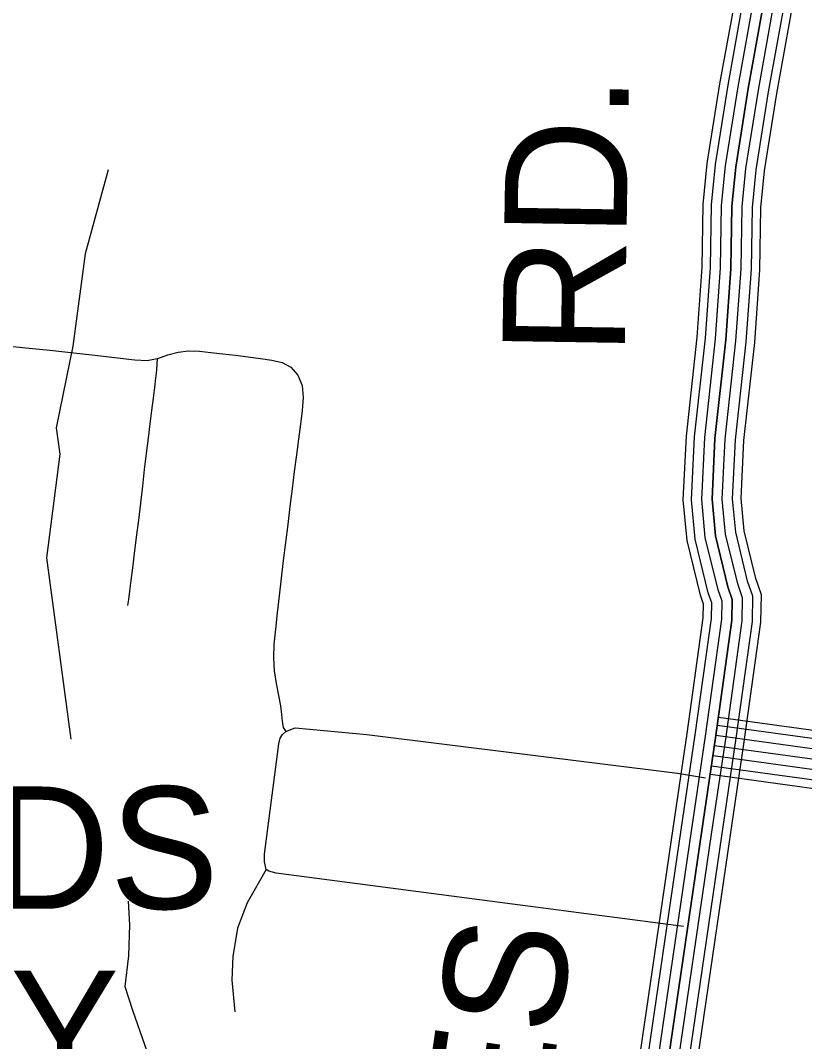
# Model space of a CAD drawing. Extents: x 1788175 to 1969470, y 584502 to 738744.
# Drawn here: x 1840217 to 1842588, y 718054 to 721142 of the extents above; entities that cross this region are included whole.
import ezdxf

# ---------------------------------------------------------------- set-up
doc = ezdxf.new("R2010")
doc.units = 0
for name, color, linetype in [('DESIGN - ROW - Right-of-Way and Easement Labels', 7, 'Continuous'), ('DESIGN - TRANSPORTATION - Text', 7, 'Continuous'), ('SURVEY - PROPERTY - Owners', 7, 'Continuous'), ('SURVEY - TRANSPORTATION - Roads', 7, 'Continuous')]:
    doc.layers.add(name, color=color, linetype=linetype)

msp = doc.modelspace()

# ---------------------------------------------------------------- linework, layer by layer
at = {"layer": 'DESIGN - TRANSPORTATION - Text'}
for points in [[(1840482.5, 720690), (1840412.7, 720436.2), (1840375.5, 720156.9), (1840325.3, 719910.2), (1840336.8, 719830.5), (1840296.3, 719517.1), (1840369.8, 718968.6)], [(1840543.2, 718478.1), (1840546.7, 718406.7), (1840543.8, 718312.6), (1840532.9, 718220.3), (1840555.8, 718148.5), (1840599.4, 718024.9), (1840618.6, 717931), (1840665.2, 717879.6), (1840751.9, 717828.7), (1840824.6, 717781.6), (1840863.3, 717728.1), (1840870.3, 717648), (1840800.1, 717490.9), (1840690.8, 717265.1), (1840646.9, 717088.3), (1840580.7, 716616.7), (1840474.1, 716008.4), (1840420.8, 715615.2), (1840424.6, 715473), (1840428.2, 715344.9), (1840440.5, 715138.1)]]:
    msp.add_lwpolyline(points, dxfattribs=at)
at = {"layer": 'SURVEY - PROPERTY - Owners'}
msp.add_lwpolyline([(1842315.6, 718949.1), (1842883, 718871.1)], dxfattribs=at)
at = {"layer": 'SURVEY - TRANSPORTATION - Roads'}
for points in [[(1842251.1, 717905.8), (1842363.3, 718672.1), (1842405.9, 718960.2), (1842456.3, 719321.7), (1842457.6, 719404.8), (1842440.4, 719453.7), (1842405.4, 719598), (1842396.2, 719695.8), (1842404.7, 719871), (1842437.3, 720168), (1842452.9, 720388.1), (1842455.9, 720575.1), (1842467.1, 720686.9), (1842504.3, 720921.3), (1842558.9, 721224.1), (1842548.2, 721332.1), (1842469.8, 721379.4), (1842422.4, 721384.1), (1842356.1, 721385.1), (1841471.7, 721465.7), (1841189.6, 721515.4), (1840630.5, 721610.1), (1839876.4, 721703.7)], [(1842225.7, 717909.8), (1842337.9, 718675.8), (1842380.4, 718963.8), (1842430.6, 719323.6), (1842431.8, 719400.6), (1842415.7, 719446.4), (1842379.9, 719593.8), (1842370.5, 719695.2), (1842379, 719873.1), (1842411.6, 720170.3), (1842427.2, 720389.3), (1842430.2, 720576.6), (1842441.6, 720690.2), (1842478.9, 720925.6), (1842533, 721225.1), (1842523.8, 721316.8), (1842461.5, 721354.4), (1842421, 721358.4), (1842354.7, 721359.4), (1841468.3, 721440.2), (1841185.3, 721490), (1840626.8, 721584.6), (1839873.6, 721678.1)], [(1842195.1, 717914.6), (1842307.2, 718680.4), (1842349.7, 718968.2), (1842399.6, 719326), (1842400.7, 719395.5), (1842386, 719437.5), (1842349.3, 719588.6), (1842339.4, 719694.5), (1842348.1, 719875.5), (1842380.8, 720173.1), (1842396.3, 720390.6), (1842399.2, 720578.4), (1842410.8, 720694.2), (1842448.4, 720930.8), (1842501.7, 721226.3), (1842494.5, 721298.2), (1842451.4, 721324.3), (1842419.2, 721327.4), (1842353.1, 721328.4), (1841464.2, 721409.4), (1841180, 721459.5), (1840622.3, 721554), (1839870.2, 721647.3)], [(1839866.8, 721616.5), (1840617.8, 721523.3), (1841174.7, 721428.9), (1841460.1, 721378.7), (1842351.4, 721297.4), (1842417.5, 721296.5), (1842441.4, 721294.1), (1842465.2, 721279.7), (1842470.4, 721227.6), (1842417.8, 720935.9), (1842380.1, 720698.2), (1842368.2, 720580.2), (1842365.3, 720392), (1842349.9, 720175.9), (1842317.2, 719877.9), (1842308.3, 719693.8), (1842318.6, 719583.5), (1842356.2, 719428.7), (1842369.6, 719390.5), (1842368.7, 719328.4), (1842319.1, 718972.6), (1842276.5, 718684.9), (1842164.5, 717919.4)], [(1842164.5, 717919.4), (1842276.5, 718684.9), (1842319.1, 718972.6), (1842368.7, 719328.4), (1842369.6, 719390.5), (1842356.2, 719428.7), (1842318.6, 719583.5), (1842308.3, 719693.8), (1842317.2, 719877.9), (1842349.9, 720175.9), (1842365.3, 720392), (1842368.2, 720580.2), (1842380.1, 720698.2), (1842417.8, 720935.9), (1842470.4, 721227.6), (1842465.2, 721279.7), (1842441.4, 721294.1), (1842417.5, 721296.5), (1842351.4, 721297.4), (1841460.1, 721378.7), (1841174.7, 721428.9), (1840617.8, 721523.3), (1839866.8, 721616.5)], [(1842133.9, 717924.3), (1842245.9, 718689.4), (1842288.4, 718977.1), (1842337.7, 719330.8), (1842338.5, 719385.4), (1842326.5, 719419.9), (1842288, 719578.4), (1842277.3, 719693.1), (1842286.3, 719880.4), (1842319, 720178.7), (1842334.3, 720393.3), (1842337.2, 720582), (1842349.3, 720702.2), (1842387.2, 720941.1), (1842439.1, 721228.8), (1842435.9, 721261.2), (1842431.4, 721263.9), (1842415.7, 721265.5), (1842349.8, 721266.4), (1841456, 721347.9), (1841169.4, 721398.4), (1840613.3, 721492.6), (1839863.3, 721585.7)], [(1842103.2, 717929.1), (1842215.2, 718693.9), (1842257.7, 718981.5), (1842306.7, 719333.2), (1842307.5, 719380.4), (1842296.7, 719411.1), (1842257.3, 719573.3), (1842246.2, 719692.4), (1842255.4, 719882.8), (1842288.1, 720181.5), (1842303.3, 720394.6), (1842306.3, 720583.8), (1842318.6, 720706.1), (1842356.7, 720946.3), (1842407.9, 721230.1), (1842406.6, 721242.7), (1842421.4, 721233.8), (1842414, 721234.5), (1842348.1, 721235.5), (1841451.9, 721317.2), (1841164.1, 721367.9), (1840608.8, 721461.9), (1839859.9, 721554.8)], [(1842078.8, 717933), (1842190.7, 718697.5), (1842233.2, 718985), (1842282, 719335.1), (1842282.7, 719376.4), (1842273, 719404.1), (1842232.9, 719569.2), (1842221.4, 719691.9), (1842230.7, 719884.8), (1842263.5, 720183.7), (1842278.6, 720395.7), (1842281.6, 720585.2), (1842294, 720709.3), (1842332.3, 720950.4), (1842382.9, 721231), (1842383.2, 721227.9), (1842413.4, 721209.7), (1842412.6, 721209.8), (1842346.8, 721210.8), (1841448.6, 721292.6), (1841159.9, 721343.5), (1840605.2, 721437.5), (1839857.2, 721530.3)], [(1840133.1, 720160.5), (1840156.6, 720158.9), (1840204.2, 720154.8), (1840254.3, 720149.9), (1840306.7, 720144.4), (1840360.5, 720138.7), (1840415.1, 720133), (1840468.8, 720126.9), (1840519, 720121), (1840562.8, 720115.5), (1840600.5, 720113.7), (1840630.5, 720119.3)], [(1840630.5, 720119.3), (1840632.9, 720119.7), (1840663.3, 720130.5), (1840694.1, 720138.8), (1840725.9, 720142.6), (1840758.5, 720141.5), (1840792.5, 720137.6), (1840829, 720133.9), (1840867.3, 720129.3), (1840905.7, 720124.5), (1840942.7, 720119.6), (1840977.2, 720114.1), (1841008.3, 720107.3), (1841035, 720093.3), (1841056.1, 720069.5), (1841068.7, 720038.1), (1841072.3, 720002), (1841069.1, 719962.7), (1841063.8, 719920.5), (1841057.8, 719875.5), (1841051.6, 719827.8), (1841045.2, 719777.6), (1841038.8, 719725.4), (1841032.2, 719672), (1841025.5, 719617.8), (1841018.8, 719563.3), (1841012, 719509), (1841005.6, 719455.1), (1840999.7, 719401.8), (1840993.8, 719350.2), (1840988.2, 719301.2), (1840983.8, 719255.8), (1840982, 719214.1), (1840984.3, 719174.5), (1840990.1, 719136.1), (1840997.2, 719100.4), (1841003.3, 719068.6), (1841006.6, 719042.4), (1841008.3, 719022.6), (1841011.7, 719003.5), (1841019.8, 718991)], [(1840630.5, 720119.3), (1840628.3, 720084.2), (1840625.8, 720060.5), (1840622.5, 720032.1), (1840618.5, 719999.2), (1840614, 719962.2), (1840609, 719922), (1840603.5, 719878.7), (1840597.7, 719832.6), (1840591.8, 719784), (1840585.9, 719733.5), (1840580, 719682.3), (1840573.8, 719630.6), (1840567.6, 719579), (1840561.5, 719530), (1840556.4, 719486.2), (1840551.6, 719447.8), (1840547.1, 719415.9), (1840543.9, 719391), (1840541.3, 719372.9)], [(1842324, 719010.6), (1842891.1, 718932.5)], [(1842327.4, 719035), (1842894.3, 718957)], [(1840959.9, 718574.1), (1840955.6, 718596.7), (1840955.7, 718620.3), (1840998.4, 718953.6), (1841002.3, 718971.1), (1841009.4, 718982)], [(1841009.4, 718982), (1841019.8, 718991), (1841048.4, 719002.2), (1841264.6, 718981.9), (1842204.1, 718864.9), (1842288.6, 718851.5)], [(1842319.8, 718979.8), (1842887.1, 718901.8)], [(1842315.6, 718949.1), (1842883, 718871.1)], [(1842311.4, 718918.4), (1842879, 718840.3)], [(1842307.1, 718887.7), (1842874.9, 718809.6)], [(1842303.6, 718862.2), (1842871.6, 718784.1)], [(1840959.9, 718574.1), (1840902.9, 718473.1), (1840873.4, 718396.8), (1840860, 718310.9), (1840856.8, 718239.2), (1840865.2, 718143.5)], [(1841643.1, 718477.5), (1840990.5, 718563), (1840968.4, 718568.9), (1840959.9, 718574.1)], [(1841727.9, 718466.2), (1841643.1, 718477.5)], [(1842222.4, 718401.4), (1841727.9, 718466.2)]]:
    msp.add_lwpolyline(points, dxfattribs=at)

# ---------------------------------------------------------------- texts
at = {"layer": 'DESIGN - ROW - Right-of-Way and Easement Labels'}
for s, rotation, p in [('RD.', 89.1046, (1842044.1, 720126)), ('BATES', 81.6723, (1841655.1, 716786.4))]:
    msp.add_text(s, height=370, rotation=rotation, dxfattribs=at).set_placement(p)
for s, p in [('WOODS', (1838893.5, 718455)), ('FERRY', (1838839.4, 717898.1))]:
    msp.add_text(s, height=370, dxfattribs=at).set_placement(p)

doc.saveas('drawing.dxf')
